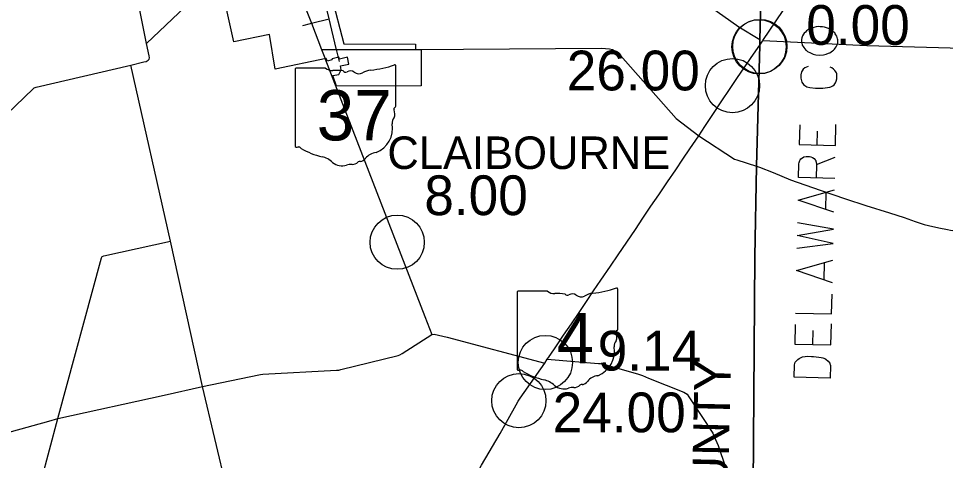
# Model space of a CAD drawing. Extents: x 1659811 to 1934326, y 644115 to 934867.
# Drawn here: x 1739381 to 1765018, y 870379 to 882608 of the extents above; entities that cross this region are included whole.
import ezdxf

# ---------------------------------------------------------------- set-up
doc = ezdxf.new("R2010")
doc.units = 0
for name, color, linetype in [('Default', 7, 'Continuous'), ('GM_X_Adjacent_County_Text', 7, 'Continuous'), ('GM_X_City_Street', 7, 'Continuous'), ('GM_X_Corporation', 7, 'Continuous'), ('GM_X_County', 7, 'Continuous'), ('GM_X_County_Road', 7, 'Continuous'), ('GM_X_State_Route', 7, 'Continuous'), ('GM_X_State_Shield', 7, 'Continuous'), ('GM_X_Township_Road', 7, 'Continuous'), ('GM_X_Township_Text', 7, 'Continuous')]:
    doc.layers.add(name, color=color, linetype=linetype)

msp = doc.modelspace()

# ---------------------------------------------------------------- linework, layer by layer
at = {"layer": 'Default'}
for centre in [(1759862, 881825), (1759862, 881825), (1759884, 881835), (1759884, 881835), (1759127, 880751), (1749854, 876418), (1753954, 873090), (1753219, 872033)]:
    msp.add_circle(centre, 750, dxfattribs=at)
at = {"layer": 'GM_X_Adjacent_County_Text'}
for p, q in [((1761470, 879108), (1761479, 879494)), ((1761450, 878565), (1761967, 878774)), ((1761709, 877795), (1761698, 877331)), ((1761665, 875843), (1761655, 875379)), ((1761348, 873590), (1761356, 873976))]:
    msp.add_line(p, q, dxfattribs=at)
for points in [[(1761044, 881921), (1761052, 881897), (1761059, 881873), (1761082, 881833), (1761097, 881810), (1761128, 881769), (1761158, 881737), (1761174, 881721), (1761205, 881697), (1761283, 881656), (1761361, 881623), (1761431, 881605), (1761533, 881595), (1761644, 881600), (1761723, 881622), (1761786, 881645), (1761818, 881660), (1761858, 881682), (1761898, 881713), (1761922, 881736), (1761946, 881759), (1761971, 881790), (1761995, 881829), (1762028, 881899), (1762037, 881938), (1762039, 882017), (1762032, 882049), (1762024, 882080), (1762009, 882120), (1761987, 882160), (1761972, 882184), (1761956, 882208), (1761933, 882232), (1761902, 882256), (1761879, 882273), (1761856, 882289), (1761832, 882305), (1761786, 882330), (1761731, 882355), (1761668, 882372), (1761614, 882381), (1761606, 882381), (1761551, 882382), (1761503, 882383), (1761440, 882377), (1761377, 882362), (1761329, 882348), (1761274, 882325), (1761226, 882303), (1761178, 882265), (1761146, 882234), (1761113, 882203), (1761089, 882172), (1761064, 882125), (1761048, 882078), (1761039, 882031), (1761037, 881976), (1761044, 881921)], [(1761219, 881279), (1761132, 881242), (1761083, 881203), (1761051, 881165), (1761035, 881134), (1761017, 881047), (1761015, 880961), (1761044, 880850), (1761090, 880786), (1761129, 880754), (1761183, 880721), (1761269, 880695), (1761426, 880684), (1761544, 880681), (1761623, 880680), (1761694, 880686), (1761821, 880707), (1761844, 880714), (1761900, 880744), (1761940, 880775), (1761981, 880829), (1761998, 880876), (1762015, 880939), (1762016, 881009), (1762010, 881081), (1762003, 881104), (1761988, 881136), (1761957, 881168), (1761918, 881209), (1761872, 881241), (1761833, 881266)], [(1760986, 879662), (1760974, 879119), (1761974, 879097), (1761987, 879679)], [(1761954, 878184), (1760954, 878206), (1760962, 878584), (1760971, 878623), (1760988, 878678), (1761004, 878701), (1761021, 878724), (1761061, 878755), (1761100, 878777), (1761164, 878792), (1761258, 878790), (1761290, 878781), (1761336, 878764), (1761391, 878732), (1761414, 878700), (1761429, 878676), (1761437, 878660), (1761444, 878636), (1761450, 878565), (1761442, 878195)], [(1761933, 877247), (1760940, 877584), (1761947, 877869)], [(1760911, 876254), (1761914, 876381), (1760918, 876600), (1761922, 876775), (1760926, 876954)], [(1761890, 875295), (1760897, 875632), (1761903, 875917)], [(1760871, 874459), (1761870, 874437), (1761883, 874980)], [(1760864, 874144), (1760852, 873601), (1761851, 873579), (1761864, 874162)], [(1760831, 872680), (1760839, 873027), (1760848, 873058), (1760864, 873097), (1760880, 873120), (1760913, 873151), (1760937, 873174), (1760969, 873197), (1761064, 873242), (1761207, 873263), (1761317, 873260), (1761372, 873259), (1761443, 873249), (1761513, 873240), (1761584, 873231), (1761623, 873222), (1761678, 873197), (1761709, 873181), (1761771, 873124), (1761817, 873068), (1761824, 873052), (1761832, 873036), (1761839, 873004), (1761831, 872658), (1760831, 872680)]]:
    msp.add_lwpolyline(points, dxfattribs=at)
at = {"layer": 'GM_X_City_Street'}
for points in [[(1748165, 881781), (1748165, 881782), (1747975, 882600), (1747731, 883607), (1747731, 883609)], [(1747247, 882416), (1747455, 882468)], [(1747455, 882468), (1747455, 882468), (1747481, 882475), (1747975, 882600)], [(1747761, 881752), (1748172, 881751), (1748344, 881751)], [(1748261, 881417), (1748172, 881751), (1748168, 881767), (1748165, 881781)], [(1748344, 881751), (1748348, 881751), (1750252, 881748)]]:
    msp.add_lwpolyline(points, dxfattribs=at)
at = {"layer": 'GM_X_Corporation'}
msp.add_lwpolyline([(1748035, 883230), (1748382, 881906), (1750361, 881901), (1750361, 881751), (1750519, 881751), (1750519, 880741), (1748178, 880740), (1748072, 881031), (1748244, 881062), (1748301, 881190), (1748290, 881299), (1748513, 881343), (1748478, 881537), (1748260, 881480), (1748244, 881541), (1748051, 881491), (1748044, 881466), (1747923, 881432), (1747893, 881504), (1746479, 881205), (1746326, 882163), (1745337, 881963), (1745018, 883383)], dxfattribs=at)
at = {"layer": 'GM_X_County'}
for points in [[(1760318, 901515), (1760281, 898058), (1760249, 895094), (1760215, 893547), (1760161, 891042), (1760084, 889480), (1760071, 889009), (1759886, 882027), (1759881, 881868), (1759795, 878524), (1759745, 876009), (1759690, 868390), (1759631, 865937), (1759615, 862978), (1759604, 861482), (1759518, 857896), (1759514, 856565), (1759526, 852942), (1759514, 851039), (1759505, 848913), (1759489, 848768)], [(1759489, 848768), (1759505, 848913), (1759514, 851039), (1759526, 852942), (1759514, 856565), (1759518, 857896), (1759604, 861482), (1759615, 862978), (1759631, 865937), (1759690, 868390), (1759745, 876009), (1759795, 878524), (1759881, 881868), (1759886, 882027), (1760071, 889009), (1760084, 889480), (1760161, 891042), (1765804, 890577)]]:
    msp.add_lwpolyline(points, dxfattribs=at)
at = {"layer": 'GM_X_County_Road'}
for points in [[(1750311, 884794), (1750653, 884773), (1750734, 884748), (1750818, 884715), (1751668, 884375), (1752652, 883962), (1752710, 883936), (1752930, 883936), (1757110, 883829), (1757208, 883812), (1757336, 883747), (1757396, 883711), (1757429, 883692), (1758483, 882959), (1759303, 882381), (1759886, 882027)], [(1745562, 867773), (1745564, 867790), (1745543, 867904), (1745496, 868110), (1744468, 872427), (1743584, 876450), (1742487, 881318), (1742851, 881405), (1742913, 881422), (1742970, 881456), (1742994, 881488), (1743000, 881524), (1742997, 881576), (1742924, 881913), (1742448, 884281)], [(1742924, 881913), (1744528, 883450), (1744528, 883451)], [(1759969, 881997), (1762841, 881858), (1765814, 881778), (1767451, 881759), (1767471, 881758), (1767516, 881753), (1767813, 881684), (1768617, 881522), (1769536, 881337), (1770062, 881247), (1770477, 881159), (1770666, 881130), (1770953, 881125), (1771606, 881121), (1772443, 881104), (1773313, 881088), (1773587, 881081), (1773877, 881076), (1773962, 881074), (1774048, 881064)], [(1750252, 881748), (1750253, 881748), (1750411, 881748)], [(1750411, 881748), (1750412, 881748), (1755507, 881787), (1755729, 881769), (1755807, 881747), (1755879, 881706), (1755919, 881687), (1756032, 881587), (1756307, 881272), (1757566, 879841), (1758199, 879364), (1759184, 878720), (1759248, 878701), (1759795, 878524)], [(1733187, 877571), (1737150, 878276), (1737245, 878303), (1737381, 878368), (1737407, 878391), (1737575, 878543), (1739787, 880664), (1739815, 880691), (1739867, 880705), (1742487, 881318)], [(1759795, 878524), (1759874, 878494), (1760252, 878350), (1760733, 878141), (1761552, 877854), (1762256, 877623), (1762819, 877435), (1763473, 877228), (1763875, 877098), (1764180, 876995), (1764428, 876912), (1764673, 876852), (1764882, 876805), (1765024, 876776), (1765203, 876738), (1765411, 876747), (1765804, 876809), (1766052, 876831), (1766236, 876847), (1766368, 876855), (1766526, 876867), (1766703, 876800), (1766927, 876678), (1767271, 876519)], [(1731954, 871032), (1732048, 871006), (1732333, 870975), (1734986, 870691), (1735044, 870680), (1736259, 870493), (1736303, 870497), (1736375, 870510), (1738576, 871010), (1740218, 871469), (1740470, 871543), (1743406, 872185), (1744468, 872427), (1746023, 872748), (1746071, 872757), (1746137, 872769), (1748178, 872881), (1748242, 872881), (1748291, 872896), (1749882, 873287), (1749926, 873301), (1749991, 873340), (1750808, 873862)], [(1739775, 868942), (1740470, 871543)]]:
    msp.add_lwpolyline(points, dxfattribs=at)
at = {"layer": 'GM_X_State_Route'}
for points in [[(1759881, 881868), (1759956, 881980), (1759969, 881997), (1763443, 887141), (1764744, 889038), (1765591, 890255), (1765808, 890573)], [(1746780, 884412), (1746786, 884388), (1746857, 884067), (1746879, 884010), (1747016, 883664), (1747081, 883498), (1747284, 882986), (1747481, 882475), (1747761, 881752), (1747849, 881524)], [(1754080, 873287), (1754081, 873288), (1754246, 873527), (1754458, 873847), (1754674, 874161), (1754884, 874471), (1755089, 874774), (1755287, 875070), (1755488, 875366), (1755751, 875759), (1755965, 876071), (1756201, 876419), (1756441, 876772), (1756651, 877084), (1756873, 877416), (1757087, 877727), (1757327, 878085), (1757557, 878421), (1757757, 878716), (1757950, 879004), (1758199, 879364), (1758366, 879618), (1758586, 879950), (1758834, 880327), (1759046, 880647), (1759249, 880945), (1759469, 881275), (1759642, 881527), (1759881, 881868)], [(1747849, 881524), (1747856, 881507), (1750620, 874360), (1750808, 873862), (1750878, 873878), (1751237, 873789), (1753933, 873070)], [(1753933, 873070), (1754006, 873178), (1754049, 873241), (1754080, 873287)], [(1744687, 856838), (1744891, 857213), (1745956, 859169), (1748451, 863627), (1748927, 864476), (1751331, 868693), (1751538, 869063), (1751907, 869724), (1752188, 870246), (1752701, 871125), (1753146, 871920), (1753200, 872018), (1753259, 872102), (1753933, 873070)]]:
    msp.add_lwpolyline(points, dxfattribs=at)
at = {"layer": 'GM_X_State_Shield'}
for p, q in [((1747030, 881201), (1747030, 879087)), ((1747873, 881237), (1747058, 881237)), ((1749815, 880184), (1749815, 881289)), ((1749814, 880184), (1749815, 880184)), ((1753168, 875027), (1753168, 872914)), ((1754011, 875064), (1753196, 875064)), ((1755953, 874011), (1755953, 875116)), ((1755952, 874011), (1755953, 874011))]:
    msp.add_line(p, q, dxfattribs=at)
for centre, radius, start, end in [((1747062, 881205), 32.3, 98.1301, 188.1301), ((1748067, 881482), 313, 231.6195, 271.1119), ((1748171, 880050), 1123, 80.4867, 94.9883), ((1748426, 881216), 90.3, 219.7921, 297.1024), ((1748559, 880972), 188, 54.4667, 119.1411), ((1749200, 880591), 594, 97.3462, 120.7689), ((1748823, 884118), 2953, 275.8445, 288.9065), ((1749784, 881294), 31, 351.8621, 97.738), ((1748801, 881307), 226, 233.8562, 294.8282), ((1749808, 880103), 48, 107.944, 210.337), ((1749782, 880179), 33.2, 289.6038, 7.7341), ((1749926, 879721), 210, 136.8065, 186.9296), ((1749502, 879963), 288, 340.033, 23.6496), ((1748988, 879581), 739, 292.3089, 8.9858), ((1747063, 879083), 32.5, 171.9584, 258.3066), ((1747068, 879299), 248, 267.339, 280.6039), ((1747118, 878965), 89.5, 29.7484, 93.2717), ((1748249, 880864), 2132, 240.4129, 257.1985), ((1749300, 878494), 404, 94.4031, 142.5768), ((1747613, 878138), 667, 47.1842, 75.836), ((1748335, 878955), 423, 230.7004, 286.2918), ((1748610, 878797), 226, 268.777, 315.5493), ((1748814, 878592), 63.5, 65.7517, 132.6484), ((1748787, 878882), 239, 282.8732, 323.2771), ((1748579, 878224), 348, 85.6951, 111.2099), ((1753200, 875032), 32.3, 98.1301, 188.1301), ((1754205, 875309), 313, 231.6195, 271.1119), ((1754309, 873877), 1123, 80.4867, 94.9883), ((1755338, 874418), 594, 97.3462, 120.7689), ((1754961, 877945), 2953, 275.8445, 288.9065), ((1755922, 875121), 31, 351.8621, 97.738), ((1754564, 875043), 90.3, 219.7921, 297.1024), ((1754697, 874799), 188, 54.4667, 119.1411), ((1754939, 875134), 226, 233.8562, 294.8282), ((1755946, 873929), 48, 107.944, 210.337), ((1755920, 874006), 33.2, 289.6038, 7.7341), ((1755640, 873790), 288, 340.033, 23.6496), ((1755126, 873407), 739, 292.3089, 8.9858), ((1756064, 873548), 210, 136.8065, 186.9296), ((1753201, 872909), 32.5, 171.9584, 258.3066), ((1753206, 873126), 248, 267.339, 280.6039), ((1753256, 872792), 89.5, 29.7484, 93.2717), ((1754387, 874691), 2132, 240.4129, 257.1985), ((1755438, 872321), 404, 94.4031, 142.5768), ((1753751, 871965), 667, 47.1842, 75.836), ((1754473, 872782), 423, 230.7004, 286.2918), ((1754748, 872623), 226, 268.777, 315.5493), ((1754952, 872419), 63.5, 65.7517, 132.6484), ((1754925, 872709), 239, 282.8732, 323.2771), ((1754717, 872051), 348, 85.6951, 111.2099)]:
    msp.add_arc(centre, radius, start, end, dxfattribs=at)
at = {"layer": 'GM_X_Township_Road'}
for points in [[(1740470, 871543), (1741680, 875982), (1741696, 876024), (1741736, 876041), (1743584, 876450)], [(1754006, 873178), (1755421, 873064), (1755475, 873061), (1755557, 873039), (1756499, 872780), (1756643, 872731), (1756808, 872659), (1757785, 872272), (1757873, 872213), (1757924, 872136), (1758581, 871131), (1758662, 870956), (1758729, 870789), (1758936, 870190), (1759137, 869634), (1759289, 869196), (1759451, 868743), (1759528, 868542), (1759690, 868390)]]:
    msp.add_lwpolyline(points, dxfattribs=at)

# ---------------------------------------------------------------- texts
at = {"layer": 'Default'}
for s, p in [('0.00', (1761169, 881879)), ('26.00', (1754543, 880619)), ('8.00', (1750604, 877167)), ('9.14', (1755400, 872866)), ('24.00', (1754154, 871159))]:
    msp.add_text(s, height=1100, dxfattribs=at).set_placement(p)
at = {"layer": 'GM_X_Adjacent_County_Text'}
msp.add_text('UNION COUNTY', height=1000, rotation=88.7699, dxfattribs=at).set_placement((1758862, 862842))
at = {"layer": 'GM_X_State_Shield'}
for s, height, p in [('37', 1392.2, (1747631, 879236)), ('4', 1392, (1754265, 873063))]:
    msp.add_text(s, height=height, dxfattribs=at).set_placement(p)
at = {"layer": 'GM_X_Township_Text'}
msp.add_text('CLAIBOURNE', height=900, rotation=0, dxfattribs=at).set_placement((1749583, 878444))

doc.saveas('drawing.dxf')
